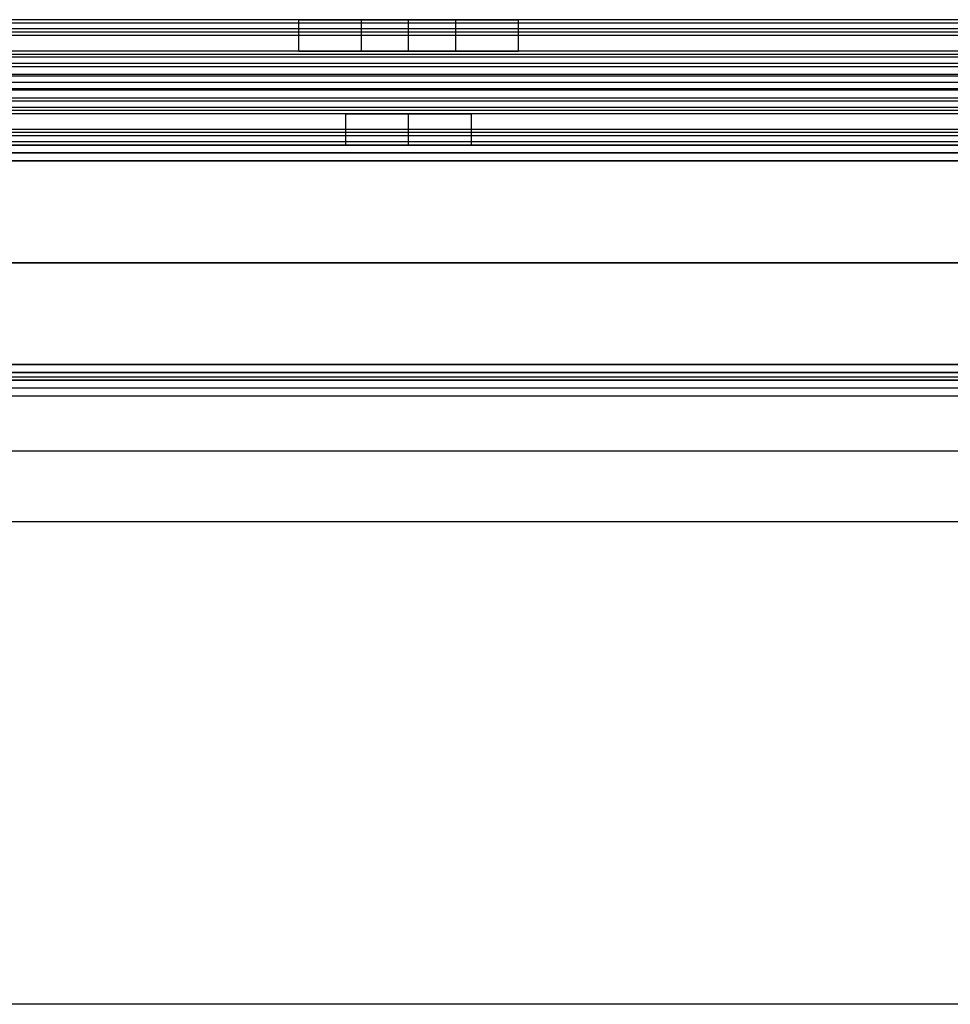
# Model space of a CAD drawing. Header units: millimetres. Extents: x -646 to 654, y -203 to 198.
# Tile 446 of 656: x -446 to -387, y 95 to 157. Entities that reach past the tile are written whole.
import ezdxf

# ---------------------------------------------------------------- set-up
doc = ezdxf.new("R2010")
doc.units = ezdxf.units.MM
doc.layers.add('Default', color=7, linetype='Continuous', true_color=0x000000)

msp = doc.modelspace()

# ---------------------------------------------------------------- linework, layer by layer
at = {"layer": 'Default'}
for p, q in [((-645.384, 149.34, 1170.822), (652.616, 149.34, 1170.822)), ((652.616, 149.34, 772.822), (-645.384, 149.34, 772.822)), ((652.616, 149.34, 971.822), (-645.384, 149.34, 971.822)), ((652.616, 134.34, 772.822), (-645.384, 134.34, 772.822)), ((-645.384, 134.34, 1170.822), (652.616, 134.34, 1170.822)), ((652.616, 134.34, 971.822), (-645.384, 134.34, 971.822)), ((652.616, 133.84, 885.322), (-645.384, 133.84, 885.322)), ((-457.935, 134.34, 880.822), (-270.834, 134.34, 880.822)), ((-636.384, 129.84, 780.822), (-1.884, 129.84, 780.822)), ((-636.384, 129.84, 873.822), (-1.884, 129.84, 873.822))]:
    msp.add_line(p, q, dxfattribs=at)
for points in [[(628.616, 157.34, 1076.214), (3.616, 157.34, 1076.214), (-621.384, 157.34, 1076.214)], [(628.616, 157.34, 1089.822), (3.616, 157.34, 1089.822), (-621.384, 157.34, 1089.822)], [(628.616, 157.129, 1090.717), (3.616, 157.129, 1090.717), (-621.384, 157.129, 1090.717)], [(-428.304, 157.34, 1083.018), (-447.884, 157.34, 1083.018), (-467.465, 157.34, 1083.018)], [(-428.384, 155.34, 1082.214), (-428.384, 156.34, 1082.214), (-428.384, 157.34, 1082.214)], [(-418.384, 157.34, 1086.214), (-421.384, 157.34, 1086.214), (-424.384, 157.34, 1086.214)], [(-424.384, 157.34, 1078.214), (-421.384, 157.34, 1078.214), (-418.384, 157.34, 1078.214)], [(-424.384, 155.34, 1086.214), (-424.384, 156.34, 1086.214), (-424.384, 157.34, 1086.214)], [(-424.384, 155.34, 1078.214), (-424.384, 156.34, 1078.214), (-424.384, 157.34, 1078.214)], [(-421.384, 155.34, 1086.214), (-421.384, 156.34, 1086.214), (-421.384, 157.34, 1086.214)], [(-421.384, 155.34, 1078.214), (-421.384, 156.34, 1078.214), (-421.384, 157.34, 1078.214)], [(-418.384, 155.34, 1086.214), (-418.384, 156.34, 1086.214), (-418.384, 157.34, 1086.214)], [(-418.384, 155.34, 1078.214), (-418.384, 156.34, 1078.214), (-418.384, 157.34, 1078.214)], [(-375.304, 157.34, 1083.018), (-394.884, 157.34, 1083.018), (-414.465, 157.34, 1083.018)], [(-414.384, 155.34, 1082.214), (-414.384, 156.34, 1082.214), (-414.384, 157.34, 1082.214)], [(628.616, 156.755, 1074.8), (3.616, 156.755, 1074.8), (-621.384, 156.755, 1074.8)], [(628.616, 156.54, 1091.422), (3.616, 156.54, 1091.422), (-621.384, 156.54, 1091.422)], [(628.616, 156.34, 1120.822), (3.616, 156.34, 1120.822), (-621.384, 156.34, 1120.822)], [(628.616, 156.34, 1118.822), (3.616, 156.34, 1118.822), (-621.384, 156.34, 1118.822)], [(628.616, 156.34, 1119.822), (3.616, 156.34, 1119.822), (-621.384, 156.34, 1119.822)], [(628.616, 155.34, 1074.214), (3.616, 155.34, 1074.214), (-621.384, 155.34, 1074.214)], [(628.616, 155.34, 1076.214), (3.616, 155.34, 1076.214), (-621.384, 155.34, 1076.214)], [(628.616, 155.34, 1089.714), (3.616, 155.34, 1089.714), (-621.384, 155.34, 1089.714)], [(628.616, 155.34, 1101.322), (3.616, 155.34, 1101.322), (-621.384, 155.34, 1101.322)], [(628.616, 155.34, 1093.822), (3.616, 155.34, 1093.822), (-621.384, 155.34, 1093.822)], [(628.616, 155.34, 1097.572), (3.616, 155.34, 1097.572), (-621.384, 155.34, 1097.572)], [(-428.314, 155.34, 1082.964), (-447.884, 155.34, 1082.964), (-467.454, 155.34, 1082.964)], [(-424.384, 155.34, 1086.214), (-421.384, 155.34, 1086.214), (-418.384, 155.34, 1086.214)], [(-418.384, 155.34, 1078.214), (-421.384, 155.34, 1078.214), (-424.384, 155.34, 1078.214)], [(-375.314, 155.34, 1082.964), (-394.884, 155.34, 1082.964), (-414.454, 155.34, 1082.964)], [(628.616, 155.129, 1102.217), (3.616, 155.129, 1102.217), (-621.384, 155.129, 1102.217)], [(628.616, 154.94, 1092.622), (3.616, 154.94, 1092.622), (-621.384, 154.94, 1092.622)], [(628.616, 154.54, 1102.922), (3.616, 154.54, 1102.922), (-621.384, 154.54, 1102.922)], [(628.616, 154.34, 1093.822), (3.616, 154.34, 1093.822), (-621.384, 154.34, 1093.822)], [(628.616, 153.84, 1120.822), (3.616, 153.84, 1120.822), (-621.384, 153.84, 1120.822)], [(628.616, 153.84, 1118.822), (3.616, 153.84, 1118.822), (-621.384, 153.84, 1118.822)], [(628.616, 153.74, 1090.914), (3.616, 153.74, 1090.914), (-621.384, 153.74, 1090.914)], [(628.616, 153.34, 1101.214), (3.616, 153.34, 1101.214), (-621.384, 153.34, 1101.214)], [(628.616, 153.34, 1093.822), (3.616, 153.34, 1093.822), (-621.384, 153.34, 1093.822)], [(628.616, 153.34, 1097.518), (3.616, 153.34, 1097.518), (-621.384, 153.34, 1097.518)], [(628.616, 153.34, 1093.822), (3.616, 153.34, 1093.822), (-621.384, 153.34, 1093.822)], [(628.616, 153.34, 1101.214), (3.616, 153.34, 1101.214), (-621.384, 153.34, 1101.214)], [(628.616, 153.34, 1097.518), (3.616, 153.34, 1097.518), (-621.384, 153.34, 1097.518)], [(628.616, 152.94, 1104.122), (3.616, 152.94, 1104.122), (-621.384, 152.94, 1104.122)], [(628.616, 152.84, 1074.214), (3.616, 152.84, 1074.214), (-621.384, 152.84, 1074.214)], [(628.616, 152.84, 1076.214), (3.616, 152.84, 1076.214), (-621.384, 152.84, 1076.214)], [(628.616, 152.34, 1101.214), (3.616, 152.34, 1101.214), (-621.384, 152.34, 1101.214)], [(628.616, 152.14, 1092.114), (3.616, 152.14, 1092.114), (-621.384, 152.14, 1092.114)], [(628.616, 151.74, 1102.414), (3.616, 151.74, 1102.414), (-621.384, 151.74, 1102.414)], [(628.616, 151.551, 1092.819), (3.616, 151.551, 1092.819), (-621.384, 151.551, 1092.819)], [(628.616, 151.34, 1093.714), (3.616, 151.34, 1093.714), (-621.384, 151.34, 1093.714)], [(628.616, 151.34, 1101.214), (3.616, 151.34, 1101.214), (-621.384, 151.34, 1101.214)], [(628.616, 151.34, 1097.464), (3.616, 151.34, 1097.464), (-621.384, 151.34, 1097.464)], [(628.616, 151.34, 1120.822), (3.616, 151.34, 1120.822), (-621.384, 151.34, 1120.822)], [(628.616, 151.34, 1118.822), (3.616, 151.34, 1118.822), (-621.384, 151.34, 1118.822)], [(628.616, 151.34, 1105.322), (3.616, 151.34, 1105.322), (-621.384, 151.34, 1105.322)], [(-425.314, 151.34, 1112.072), (-444.884, 151.34, 1112.072), (-464.454, 151.34, 1112.072)], [(-425.384, 149.34, 1112.822), (-425.384, 150.34, 1112.822), (-425.384, 151.34, 1112.822)], [(-421.384, 149.34, 1108.822), (-421.384, 150.34, 1108.822), (-421.384, 151.34, 1108.822)], [(-421.384, 149.34, 1116.822), (-421.384, 150.34, 1116.822), (-421.384, 151.34, 1116.822)], [(-378.314, 151.34, 1112.072), (-397.884, 151.34, 1112.072), (-417.454, 151.34, 1112.072)], [(-417.384, 149.34, 1112.822), (-417.384, 150.34, 1112.822), (-417.384, 151.34, 1112.822)], [(628.616, 150.34, 1074.214), (3.616, 150.34, 1074.214), (-621.384, 150.34, 1074.214)], [(628.616, 150.34, 1076.214), (3.616, 150.34, 1076.214), (-621.384, 150.34, 1076.214)], [(628.616, 150.34, 1075.214), (3.616, 150.34, 1075.214), (-621.384, 150.34, 1075.214)], [(628.616, 150.14, 1103.614), (3.616, 150.14, 1103.614), (-621.384, 150.14, 1103.614)], [(628.616, 149.926, 1120.236), (3.616, 149.926, 1120.236), (-621.384, 149.926, 1120.236)], [(628.616, 149.551, 1104.319), (3.616, 149.551, 1104.319), (-621.384, 149.551, 1104.319)], [(628.616, 149.34, 1118.822), (3.616, 149.34, 1118.822), (-621.384, 149.34, 1118.822)], [(628.616, 149.34, 1105.214), (3.616, 149.34, 1105.214), (-621.384, 149.34, 1105.214)], [(-425.304, 149.34, 1112.018), (-444.884, 149.34, 1112.018), (-464.465, 149.34, 1112.018)], [(-378.304, 149.34, 1112.018), (-397.884, 149.34, 1112.018), (-417.465, 149.34, 1112.018)], [(-645.384, 148.84, 1171.322), (3.616, 148.84, 1171.322), (652.616, 148.84, 1171.322)], [(652.616, 148.84, 772.322), (3.616, 148.84, 772.322), (-645.384, 148.84, 772.322)], [(-645.384, 148.34, 1171.822), (3.616, 148.34, 1171.822), (652.616, 148.34, 1171.822)], [(652.616, 148.34, 771.822), (3.616, 148.34, 771.822), (-645.384, 148.34, 771.822)], [(-645.384, 141.84, 1171.822), (3.616, 141.84, 1171.822), (652.616, 141.84, 1171.822)], [(652.616, 141.84, 771.822), (3.616, 141.84, 771.822), (-645.384, 141.84, 771.822)], [(-645.384, 135.34, 1171.822), (3.616, 135.34, 1171.822), (652.616, 135.34, 1171.822)], [(652.616, 135.34, 771.822), (3.616, 135.34, 771.822), (-645.384, 135.34, 771.822)], [(-645.384, 134.84, 1171.322), (3.616, 134.84, 1171.322), (652.616, 134.84, 1171.322)], [(652.616, 134.84, 772.322), (3.616, 134.84, 772.322), (-645.384, 134.84, 772.322)], [(-1.884, 134.531, 771.822), (-319.134, 134.531, 771.822), (-636.384, 134.531, 771.822)], [(-1.884, 134.531, 780.822), (-319.134, 134.531, 780.822), (-636.384, 134.531, 780.822)], [(652.616, 134.34, 884.822), (3.616, 134.34, 884.822), (-645.384, 134.34, 884.822)], [(-645.384, 134.34, 876.822), (3.616, 134.34, 876.822), (652.616, 134.34, 876.822)], [(-1.884, 134.34, 771.822), (-319.134, 134.34, 771.822), (-636.384, 134.34, 771.822)], [(-1.884, 134.34, 780.822), (-319.134, 134.34, 780.822), (-636.384, 134.34, 780.822)], [(-1.884, 134.34, 780.822), (-319.134, 134.34, 780.822), (-636.384, 134.34, 780.822)], [(-1.884, 134.34, 873.822), (-319.134, 134.34, 873.822), (-636.384, 134.34, 873.822)], [(-1.884, 134.34, 827.322), (-319.134, 134.34, 827.322), (-636.384, 134.34, 827.322)], [(-350.884, 134.34, 776.322), (-423.91, 134.34, 776.322), (-496.935, 134.34, 776.322)], [(-645.384, 133.34, 885.822), (3.616, 133.34, 885.822), (652.616, 133.34, 885.822)], [(-636.384, 125.34, 780.822), (-319.134, 125.34, 780.822), (-1.884, 125.34, 780.822)], [(-636.384, 125.34, 873.822), (-319.134, 125.34, 873.822), (-1.884, 125.34, 873.822)], [(-636.384, 125.34, 827.322), (-319.134, 125.34, 827.322), (-1.884, 125.34, 827.322)], [(-1.884, 94.531, 771.822), (-319.134, 94.531, 771.822), (-636.384, 94.531, 771.822)], [(-1.884, 94.531, 780.822), (-250.634, 94.531, 780.822), (-499.384, 94.531, 780.822)]]:
    msp.add_open_spline(points, degree=2, dxfattribs=at)
for points, weights, knots in [([(-424.384, 157.34, 1086.214), (-428.384, 157.34, 1086.214), (-428.384, 157.34, 1082.214), (-428.384, 157.34, 1078.214), (-424.384, 157.34, 1078.214)], [1, 0.707106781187, 1, 0.707106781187, 1], [-55.699112, -55.699112, -55.699112, -49.415927, -49.415927, -43.132741, -43.132741, -43.132741]), ([(-418.384, 157.34, 1078.214), (-414.384, 157.34, 1078.214), (-414.384, 157.34, 1082.214), (-414.384, 157.34, 1086.214), (-418.384, 157.34, 1086.214)], [1, 0.707106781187, 1, 0.707106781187, 1], [-37.132741, -37.132741, -37.132741, -30.849556, -30.849556, -24.566371, -24.566371, -24.566371]), ([(-424.384, 155.34, 1078.214), (-428.384, 155.34, 1078.214), (-428.384, 155.34, 1082.214), (-428.384, 155.34, 1086.214), (-424.384, 155.34, 1086.214)], [1, 0.707106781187, 1, 0.707106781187, 1], [43.132741, 43.132741, 43.132741, 49.415927, 49.415927, 55.699112, 55.699112, 55.699112]), ([(-418.384, 155.34, 1086.214), (-414.384, 155.34, 1086.214), (-414.384, 155.34, 1082.214), (-414.384, 155.34, 1078.214), (-418.384, 155.34, 1078.214)], [1, 0.707106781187, 1, 0.707106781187, 1], [24.566371, 24.566371, 24.566371, 30.849556, 30.849556, 37.132741, 37.132741, 37.132741]), ([(-417.384, 151.34, 1112.822), (-417.384, 151.34, 1116.822), (-421.384, 151.34, 1116.822), (-425.384, 151.34, 1116.822), (-425.384, 151.34, 1112.822), (-425.384, 151.34, 1108.822), (-421.384, 151.34, 1108.822), (-417.384, 151.34, 1108.822), (-417.384, 151.34, 1112.822)], [1, 0.707106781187, 1, 0.707106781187, 1, 0.707106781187, 1, 0.707106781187, 1], [0, 0, 0, 6.283185, 6.283185, 12.566371, 12.566371, 18.849556, 18.849556, 25.132741, 25.132741, 25.132741]), ([(-417.384, 149.34, 1112.822), (-417.384, 149.34, 1108.822), (-421.384, 149.34, 1108.822), (-425.384, 149.34, 1108.822), (-425.384, 149.34, 1112.822), (-425.384, 149.34, 1116.822), (-421.384, 149.34, 1116.822), (-417.384, 149.34, 1116.822), (-417.384, 149.34, 1112.822)], [1, 0.707106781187, 1, 0.707106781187, 1, 0.707106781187, 1, 0.707106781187, 1], [-25.132741, -25.132741, -25.132741, -18.849556, -18.849556, -12.566371, -12.566371, -6.283185, -6.283185, 0, 0, 0]), ([(-417.384, 149.34, 1112.822), (-417.384, 149.34, 1108.822), (-421.384, 149.34, 1108.822), (-425.384, 149.34, 1108.822), (-425.384, 149.34, 1112.822), (-425.384, 149.34, 1116.822), (-421.384, 149.34, 1116.822), (-417.384, 149.34, 1116.822), (-417.384, 149.34, 1112.822)], [1, 0.707106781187, 1, 0.707106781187, 1, 0.707106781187, 1, 0.707106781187, 1], [-25.132741, -25.132741, -25.132741, -18.849556, -18.849556, -12.566371, -12.566371, -6.283185, -6.283185, 0, 0, 0])]:
    msp.add_rational_spline(points, weights, degree=2, knots=knots, dxfattribs=at)

doc.saveas('drawing.dxf')
